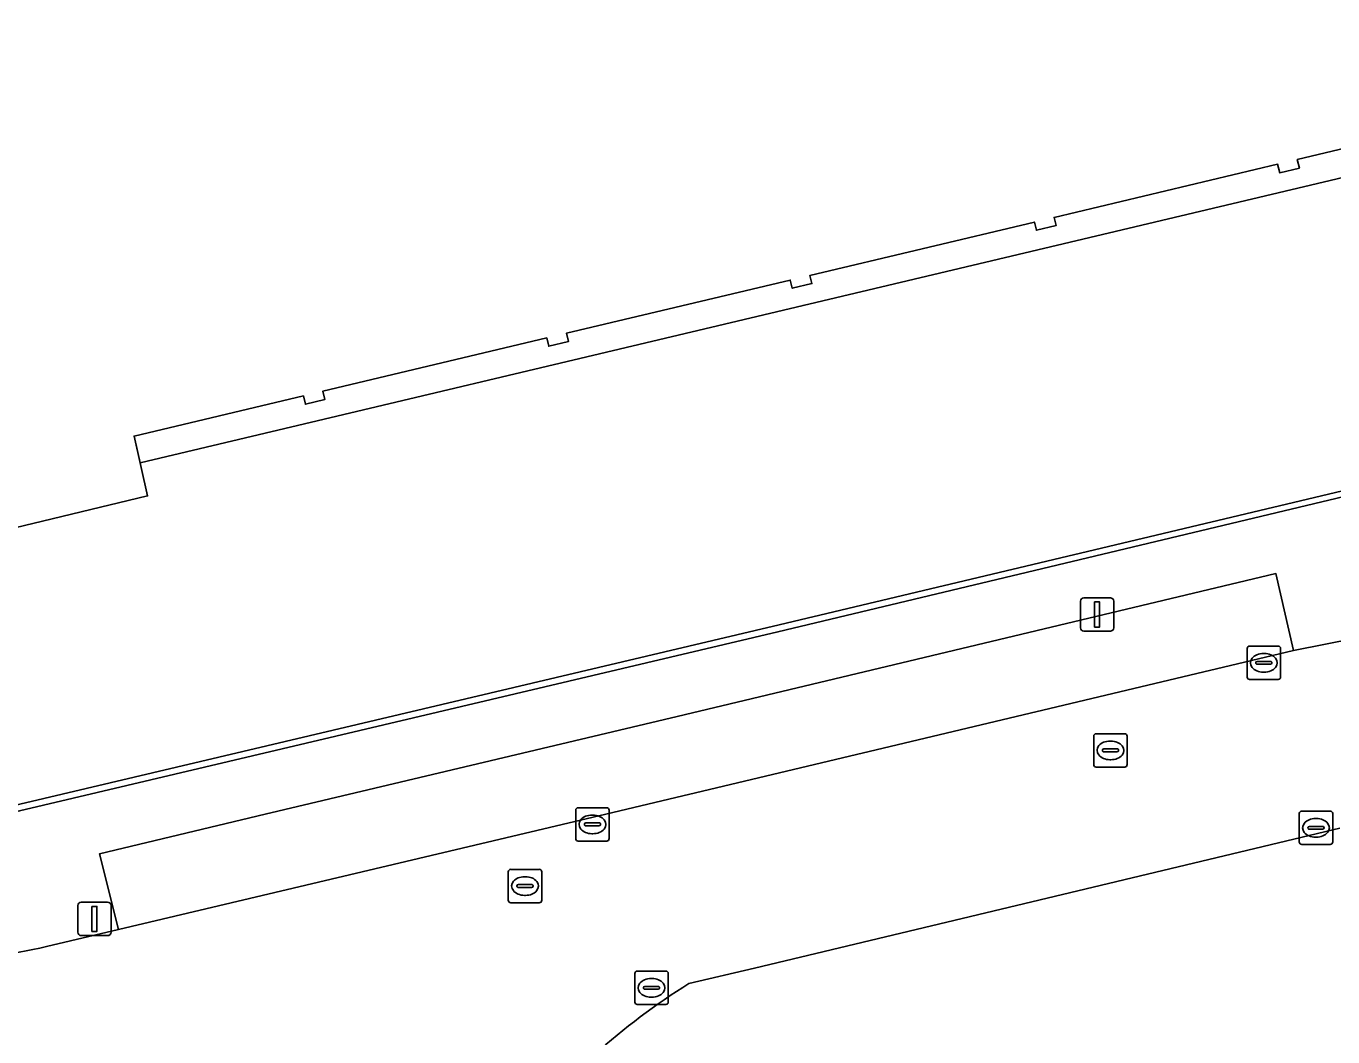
# Model space of a CAD drawing. Extents: x 160675 to 161153, y 383241 to 383714.
# Drawn here: x 160853.11 to 160892.24, y 383443.78 to 383474.05 of the extents above; entities that cross this region are included whole.
import ezdxf

# ---------------------------------------------------------------- set-up
doc = ezdxf.new("R2010")
doc.units = 0
for name, color, linetype in [('IMGEO_Groenvoorziening', 7, 'Continuous'), ('IMGEO_Kolk', 7, 'Continuous'), ('IMGEO_Lichtmast', 7, 'Continuous'), ('IMGEO_Muur', 7, 'Continuous'), ('IMGEO_Pand', 7, 'Continuous'), ('IMGEO_Pand_overbouw', 7, 'Continuous'), ('IMGEO_Parkeervlak_open', 7, 'Continuous'), ('IMGEO_Rijbaan_lokaal_gesloten', 7, 'Continuous'), ('IMGEO_Rioolput', 7, 'Continuous'), ('IMGEO_Voetpad_open', 7, 'Continuous')]:
    doc.layers.add(name, color=color, linetype=linetype)

msp = doc.modelspace()

# ---------------------------------------------------------------- linework, layer by layer
at = {"layer": 'IMGEO_Groenvoorziening'}
msp.add_lwpolyline([(160892.448, 383450.03), (160874.918, 383445.841), (160872.956, 383445.375)], dxfattribs=at)
msp.add_arc((160883.33, 383428.648), 19.683, 121.8052, 132.0905, dxfattribs=at)
at = {"layer": 'IMGEO_Kolk'}
for p, q in [((160889.669, 383454.554), (160889.669, 383455.406)), ((160889.744, 383455.48), (160890.596, 383455.48)), ((160890.157, 383455.26), (160890.182, 383455.26)), ((160890.67, 383455.406), (160890.67, 383454.554)), ((160889.928, 383454.974), (160889.928, 383454.986)), ((160890.366, 383454.937), (160889.968, 383454.937)), ((160889.971, 383455.023), (160890.369, 383455.023)), ((160890.412, 383454.986), (160890.412, 383454.974)), ((160890.596, 383454.48), (160889.744, 383454.48)), ((160890.18, 383454.7), (160890.155, 383454.7)), ((160869.567, 383449.716), (160869.567, 383450.568)), ((160869.642, 383450.642), (160870.494, 383450.642)), ((160870.568, 383450.568), (160870.568, 383449.716)), ((160891.304, 383450.54), (160892.156, 383450.54)), ((160869.826, 383450.136), (160869.826, 383450.148)), ((160870.264, 383450.099), (160869.866, 383450.099)), ((160869.869, 383450.185), (160870.267, 383450.185)), ((160870.055, 383450.422), (160870.08, 383450.422)), ((160870.31, 383450.148), (160870.31, 383450.136)), ((160891.229, 383449.614), (160891.229, 383450.466)), ((160891.717, 383450.32), (160891.742, 383450.32)), ((160892.23, 383450.466), (160892.23, 383449.614)), ((160870.078, 383449.862), (160870.053, 383449.862)), ((160891.488, 383450.034), (160891.488, 383450.046)), ((160891.926, 383449.997), (160891.528, 383449.997)), ((160891.531, 383450.083), (160891.929, 383450.083)), ((160891.74, 383449.76), (160891.715, 383449.76)), ((160891.972, 383450.046), (160891.972, 383450.034)), ((160870.494, 383449.642), (160869.642, 383449.642)), ((160892.156, 383449.54), (160891.304, 383449.54)), ((160871.336, 383444.822), (160871.336, 383445.674)), ((160871.411, 383445.748), (160872.263, 383445.748)), ((160871.824, 383445.528), (160871.849, 383445.528)), ((160872.337, 383445.674), (160872.337, 383444.822)), ((160871.595, 383445.242), (160871.595, 383445.254)), ((160872.033, 383445.205), (160871.635, 383445.205)), ((160871.638, 383445.291), (160872.036, 383445.291)), ((160872.079, 383445.254), (160872.079, 383445.242)), ((160872.263, 383444.748), (160871.411, 383444.748)), ((160871.847, 383444.968), (160871.822, 383444.968))]:
    msp.add_line(p, q, dxfattribs=at)
for points in [[(160889.669, 383454.554), (160889.669, 383455.406)], [(160889.744, 383455.48), (160890.596, 383455.48)], [(160890.67, 383455.406), (160890.67, 383454.554)], [(160890.596, 383454.48), (160889.744, 383454.48)], [(160869.567, 383449.716), (160869.567, 383450.568)], [(160869.642, 383450.642), (160870.494, 383450.642)], [(160870.568, 383450.568), (160870.568, 383449.716)], [(160891.304, 383450.54), (160892.156, 383450.54)], [(160891.229, 383449.614), (160891.229, 383450.466)], [(160892.23, 383450.466), (160892.23, 383449.614)], [(160870.494, 383449.642), (160869.642, 383449.642)], [(160892.156, 383449.54), (160891.304, 383449.54)], [(160871.336, 383444.822), (160871.336, 383445.674)], [(160871.411, 383445.748), (160872.263, 383445.748)], [(160872.337, 383445.674), (160872.337, 383444.822)], [(160872.263, 383444.748), (160871.411, 383444.748)]]:
    msp.add_lwpolyline(points, dxfattribs=at)
for centre, radius, start, end in [((160889.746, 383455.404), 0.0765, 91.552, 178.448), ((160889.746, 383455.404), 0.0765, 91.552, 178.448), ((160890.594, 383455.404), 0.0765, 1.552, 88.448), ((160890.594, 383455.404), 0.0765, 1.552, 88.448), ((160889.968, 383454.983), 0.0403, 85.8775, 175.7526), ((160889.965, 383454.973), 0.0366, 178.938, 274.7102), ((160890.369, 383454.98), 0.043, 264.8664, 352.4533), ((160890.373, 383454.985), 0.0386, 1.7309, 96.639), ((160889.746, 383454.556), 0.0765, 181.552, 268.448), ((160889.746, 383454.556), 0.0765, 181.552, 268.448), ((160890.594, 383454.556), 0.0765, 271.552, 358.448), ((160890.594, 383454.556), 0.0765, 271.552, 358.448), ((160869.644, 383450.566), 0.0765, 91.552, 178.448), ((160869.644, 383450.566), 0.0765, 91.552, 178.448), ((160870.492, 383450.566), 0.0765, 1.552, 88.448), ((160870.492, 383450.566), 0.0765, 1.552, 88.448), ((160891.306, 383450.464), 0.0765, 91.552, 178.448), ((160891.306, 383450.464), 0.0765, 91.552, 178.448), ((160892.154, 383450.464), 0.0765, 1.552, 88.448), ((160892.154, 383450.464), 0.0765, 1.552, 88.448), ((160869.866, 383450.145), 0.0403, 85.8775, 175.7526), ((160869.863, 383450.135), 0.0366, 178.938, 274.7102), ((160870.267, 383450.142), 0.043, 264.8664, 352.4533), ((160870.271, 383450.147), 0.0386, 1.7309, 96.639), ((160869.644, 383449.718), 0.0765, 181.552, 268.448), ((160869.644, 383449.718), 0.0765, 181.552, 268.448), ((160870.492, 383449.718), 0.0765, 271.552, 358.448), ((160870.492, 383449.718), 0.0765, 271.552, 358.448), ((160891.528, 383450.043), 0.0403, 85.8775, 175.7526), ((160891.525, 383450.033), 0.0366, 178.938, 274.7102), ((160891.929, 383450.04), 0.043, 264.8664, 352.4533), ((160891.933, 383450.045), 0.0386, 1.7309, 96.639), ((160891.306, 383449.616), 0.0765, 181.552, 268.448), ((160891.306, 383449.616), 0.0765, 181.552, 268.448), ((160892.154, 383449.616), 0.0765, 271.552, 358.448), ((160892.154, 383449.616), 0.0765, 271.552, 358.448), ((160871.413, 383445.672), 0.0765, 91.552, 178.448), ((160871.413, 383445.672), 0.0765, 91.552, 178.448), ((160872.261, 383445.672), 0.0765, 1.552, 88.448), ((160872.261, 383445.672), 0.0765, 1.552, 88.448), ((160871.635, 383445.251), 0.0403, 85.8775, 175.7526), ((160871.632, 383445.241), 0.0366, 178.938, 274.7102), ((160872.036, 383445.248), 0.043, 264.8664, 352.4533), ((160872.04, 383445.253), 0.0386, 1.7309, 96.639), ((160871.413, 383444.824), 0.0765, 181.552, 268.448), ((160871.413, 383444.824), 0.0765, 181.552, 268.448), ((160872.261, 383444.824), 0.0765, 271.552, 358.448), ((160872.261, 383444.824), 0.0765, 271.552, 358.448)]:
    msp.add_arc(centre, radius, start, end, dxfattribs=at)
for centre, major_axis, ratio, start_param, end_param in [((160890.156, 383454.98), (-0.387, 0.002), 0.722429, 4.712389, 7.853982), ((160890.181, 383454.98), (-0.39, 0.002), 0.717154, 1.570796, 4.712389), ((160870.054, 383450.142), (-0.387, 0.002), 0.722429, 4.712389, 7.853982), ((160870.079, 383450.142), (-0.39, 0.002), 0.717154, 1.570796, 4.712389), ((160891.716, 383450.04), (-0.387, 0.002), 0.722429, 4.712389, 7.853982), ((160891.741, 383450.04), (-0.39, 0.002), 0.717154, 1.570796, 4.712389), ((160871.823, 383445.248), (-0.387, 0.002), 0.722429, 4.712389, 7.853982), ((160871.848, 383445.248), (-0.39, 0.002), 0.717154, 1.570796, 4.712389)]:
    msp.add_ellipse(centre, major_axis=major_axis, ratio=ratio, start_param=start_param, end_param=end_param, dxfattribs=at)
at = {"layer": 'IMGEO_Lichtmast'}
for p, q in [((160884.683, 383456.027), (160884.683, 383456.827)), ((160884.683, 383456.827), (160884.683, 383456.027)), ((160884.783, 383456.927), (160885.573, 383456.927)), ((160885.573, 383456.927), (160884.783, 383456.927)), ((160885.673, 383456.827), (160885.673, 383456.027)), ((160885.673, 383456.027), (160885.673, 383456.827)), ((160885.573, 383455.927), (160884.783, 383455.927)), ((160884.783, 383455.927), (160885.573, 383455.927)), ((160854.763, 383447.812), (160855.553, 383447.812)), ((160855.553, 383447.812), (160854.763, 383447.812)), ((160854.663, 383446.912), (160854.663, 383447.712)), ((160854.663, 383447.712), (160854.663, 383446.912)), ((160855.653, 383447.712), (160855.653, 383446.912)), ((160855.653, 383446.912), (160855.653, 383447.712)), ((160855.553, 383446.812), (160854.763, 383446.812)), ((160854.763, 383446.812), (160855.553, 383446.812))]:
    msp.add_line(p, q, dxfattribs=at)
for points in [[(160885.103, 383456.802), (160885.253, 383456.802), (160885.253, 383456.052), (160885.103, 383456.052), (160885.103, 383456.802)], [(160855.083, 383447.687), (160855.233, 383447.687), (160855.233, 383446.937), (160855.083, 383446.937), (160855.083, 383447.687)]]:
    msp.add_lwpolyline(points, dxfattribs=at)
for centre, start, end in [((160884.783, 383456.827), 90, 180), ((160884.783, 383456.827), 90, 180), ((160885.573, 383456.827), 0, 90), ((160885.573, 383456.827), 360, 90), ((160884.783, 383456.027), 180, 270), ((160884.783, 383456.027), 180, 270), ((160885.573, 383456.027), 270, 0), ((160885.573, 383456.027), 270, 0), ((160854.763, 383447.712), 90, 180), ((160854.763, 383447.712), 90, 180), ((160855.553, 383447.712), 0, 90), ((160855.553, 383447.712), 360, 90), ((160854.763, 383446.912), 180, 270), ((160854.763, 383446.912), 180, 270), ((160855.553, 383446.912), 270, 0), ((160855.553, 383446.912), 270, 0)]:
    msp.add_arc(centre, 0.1, start, end, dxfattribs=at)
at = {"layer": 'IMGEO_Muur'}
msp.add_lwpolyline([(160906.15, 383463.208), (160907.337, 383463.492), (160907.56, 383463.54), (160907.525, 383463.693), (160907.291, 383463.641), (160875.662, 383456.12), (160852.921, 383450.748), (160850.843, 383450.265), (160849.73, 383455.007), (160850.669, 383455.219), (160850.615, 383455.393), (160849.471, 383455.136), (160850.704, 383450.032), (160852.917, 383450.548), (160875.621, 383455.906)], close=True, dxfattribs=at)
at = {"layer": 'IMGEO_Pand'}
msp.add_lwpolyline([(160849.908, 383458.335), (160856.75, 383459.979), (160856.343, 383461.769), (160861.414, 383462.975), (160861.476, 383462.723), (160862.057, 383462.866), (160861.994, 383463.113), (160868.698, 383464.708), (160868.758, 383464.46), (160869.348, 383464.601), (160869.286, 383464.847), (160875.989, 383466.442), (160876.048, 383466.197), (160876.639, 383466.338), (160876.578, 383466.582), (160883.299, 383468.18), (160883.359, 383467.931), (160883.95, 383468.072), (160883.888, 383468.32), (160890.581, 383469.912), (160890.643, 383469.655), (160891.234, 383469.796), (160891.169, 383470.052), (160897.869, 383471.646)], dxfattribs=at)
at = {"layer": 'IMGEO_Pand_overbouw'}
msp.add_lwpolyline([(160897.869, 383471.646), (160891.169, 383470.052), (160891.234, 383469.796), (160890.643, 383469.655), (160890.581, 383469.912), (160883.888, 383468.32), (160883.95, 383468.072), (160883.359, 383467.931), (160883.299, 383468.18), (160876.578, 383466.582), (160876.639, 383466.338), (160876.048, 383466.197), (160875.989, 383466.442), (160869.286, 383464.847), (160869.348, 383464.601), (160868.758, 383464.46), (160868.698, 383464.708), (160861.994, 383463.113), (160862.057, 383462.866), (160861.476, 383462.723), (160861.414, 383462.975), (160856.343, 383461.769), (160856.526, 383460.966), (160876.374, 383465.682), (160909.108, 383473.445)], dxfattribs=at)
at = {"layer": 'IMGEO_Parkeervlak_open'}
msp.add_lwpolyline([(160891.056, 383455.347), (160890.531, 383457.65), (160872.599, 383453.371), (160860.27, 383450.447), (160855.31, 383449.263), (160855.873, 383446.993), (160870.468, 383450.445)], close=True, dxfattribs=at)
at = {"layer": 'IMGEO_Rijbaan_lokaal_gesloten'}
for points in [[(160906.277, 383455.126), (160898.78, 383455.99), (160896.277, 383455.996), (160894.432, 383455.904), (160892.921, 383455.723), (160891.056, 383455.347), (160870.468, 383450.445), (160855.873, 383446.993), (160853.723, 383446.484)], [(160872.956, 383445.375), (160874.918, 383445.841), (160892.448, 383450.03)]]:
    msp.add_lwpolyline(points, dxfattribs=at)
for centre, radius, start, end in [((160848.97, 383468.004), 22.039, 265.1917, 282.4537), ((160883.33, 383428.648), 19.683, 121.8052, 132.0905)]:
    msp.add_arc(centre, radius, start, end, dxfattribs=at)
at = {"layer": 'IMGEO_Rioolput'}
for p, q in [((160885.151, 383452.858), (160886.003, 383452.858)), ((160885.076, 383451.932), (160885.076, 383452.784)), ((160885.564, 383452.638), (160885.589, 383452.638)), ((160886.077, 383452.784), (160886.077, 383451.932)), ((160885.335, 383452.352), (160885.335, 383452.364)), ((160885.773, 383452.315), (160885.375, 383452.315)), ((160885.378, 383452.401), (160885.776, 383452.401)), ((160885.587, 383452.078), (160885.562, 383452.078)), ((160885.819, 383452.364), (160885.819, 383452.352)), ((160886.003, 383451.858), (160885.151, 383451.858)), ((160867.548, 383447.87), (160867.548, 383448.722)), ((160867.623, 383448.796), (160868.475, 383448.796)), ((160868.036, 383448.576), (160868.061, 383448.576)), ((160868.549, 383448.722), (160868.549, 383447.87)), ((160867.807, 383448.29), (160867.807, 383448.302)), ((160868.245, 383448.253), (160867.847, 383448.253)), ((160867.85, 383448.339), (160868.248, 383448.339)), ((160868.291, 383448.302), (160868.291, 383448.29)), ((160868.475, 383447.796), (160867.623, 383447.796)), ((160868.059, 383448.016), (160868.034, 383448.016))]:
    msp.add_line(p, q, dxfattribs=at)
for points in [[(160885.151, 383452.858), (160886.003, 383452.858)], [(160885.076, 383451.932), (160885.076, 383452.784)], [(160886.077, 383452.784), (160886.077, 383451.932)], [(160886.003, 383451.858), (160885.151, 383451.858)], [(160867.548, 383447.87), (160867.548, 383448.722)], [(160867.623, 383448.796), (160868.475, 383448.796)], [(160868.549, 383448.722), (160868.549, 383447.87)], [(160868.475, 383447.796), (160867.623, 383447.796)]]:
    msp.add_lwpolyline(points, dxfattribs=at)
for centre, radius, start, end in [((160885.153, 383452.782), 0.0765, 91.552, 178.448), ((160885.153, 383452.782), 0.0765, 91.552, 178.448), ((160886.001, 383452.782), 0.0765, 1.552, 88.448), ((160886.001, 383452.782), 0.0765, 1.552, 88.448), ((160885.375, 383452.361), 0.0403, 85.8775, 175.7526), ((160885.372, 383452.351), 0.0366, 178.938, 274.7102), ((160885.776, 383452.358), 0.043, 264.8664, 352.4533), ((160885.78, 383452.363), 0.0386, 1.7309, 96.639), ((160885.153, 383451.934), 0.0765, 181.552, 268.448), ((160885.153, 383451.934), 0.0765, 181.552, 268.448), ((160886.001, 383451.934), 0.0765, 271.552, 358.448), ((160886.001, 383451.934), 0.0765, 271.552, 358.448), ((160867.625, 383448.72), 0.0765, 91.552, 178.448), ((160867.625, 383448.72), 0.0765, 91.552, 178.448), ((160868.473, 383448.72), 0.0765, 1.552, 88.448), ((160868.473, 383448.72), 0.0765, 1.552, 88.448), ((160867.847, 383448.299), 0.0403, 85.8775, 175.7526), ((160867.844, 383448.289), 0.0366, 178.938, 274.7102), ((160868.248, 383448.296), 0.043, 264.8664, 352.4533), ((160868.252, 383448.301), 0.0386, 1.7309, 96.639), ((160867.625, 383447.872), 0.0765, 181.552, 268.448), ((160867.625, 383447.872), 0.0765, 181.552, 268.448), ((160868.473, 383447.872), 0.0765, 271.552, 358.448), ((160868.473, 383447.872), 0.0765, 271.552, 358.448)]:
    msp.add_arc(centre, radius, start, end, dxfattribs=at)
for centre, major_axis, ratio, start_param, end_param in [((160885.563, 383452.358), (-0.387, 0.002), 0.722429, 4.712389, 7.853982), ((160885.588, 383452.358), (-0.39, 0.002), 0.717154, 1.570796, 4.712389), ((160868.035, 383448.296), (-0.387, 0.002), 0.722429, 4.712389, 7.853982), ((160868.06, 383448.296), (-0.39, 0.002), 0.717154, 1.570796, 4.712389)]:
    msp.add_ellipse(centre, major_axis=major_axis, ratio=ratio, start_param=start_param, end_param=end_param, dxfattribs=at)
at = {"layer": 'IMGEO_Voetpad_open'}
for points in [[(161004.491, 383485.269), (160999.63, 383484.142), (160998.46, 383483.872), (160998.483, 383483.774), (160994.296, 383482.789), (160994.002, 383483.688), (160961.1, 383475.879), (160961.939, 383472.274), (160962.002, 383472.066), (160912.316, 383460.345), (160909.143, 383459.613), (160907.173, 383459.127), (160907.11, 383459.309), (160906.15, 383463.208), (160875.621, 383455.906), (160852.917, 383450.548), (160850.704, 383450.032), (160848.255, 383449.977), (160845.447, 383450.327)], [(160852.921, 383450.748), (160875.662, 383456.12), (160907.291, 383463.641), (160907.525, 383463.693), (160907.56, 383463.54), (160908.505, 383459.64), (160909.084, 383459.778), (160912.322, 383460.539), (160961.939, 383472.274)], [(160897.869, 383471.646), (160891.169, 383470.052), (160891.234, 383469.796), (160890.643, 383469.655), (160890.581, 383469.912), (160883.888, 383468.32), (160883.95, 383468.072), (160883.359, 383467.931), (160883.299, 383468.18), (160876.578, 383466.582), (160876.639, 383466.338), (160876.048, 383466.197), (160875.989, 383466.442), (160869.286, 383464.847), (160869.348, 383464.601), (160868.758, 383464.46), (160868.698, 383464.708), (160861.994, 383463.113), (160862.057, 383462.866), (160861.476, 383462.723), (160861.414, 383462.975), (160856.343, 383461.769), (160856.75, 383459.979), (160849.908, 383458.335)], [(160855.31, 383449.263), (160860.27, 383450.447), (160872.599, 383453.371), (160890.531, 383457.65), (160891.056, 383455.347), (160892.921, 383455.723), (160894.432, 383455.904), (160896.277, 383455.996), (160898.78, 383455.99), (160906.277, 383455.126)], [(160853.723, 383446.484), (160855.873, 383446.993), (160855.31, 383449.263)]]:
    msp.add_lwpolyline(points, dxfattribs=at)
msp.add_arc((160848.97, 383468.004), 22.039, 265.1917, 282.4537, dxfattribs=at)

doc.saveas('drawing.dxf')
